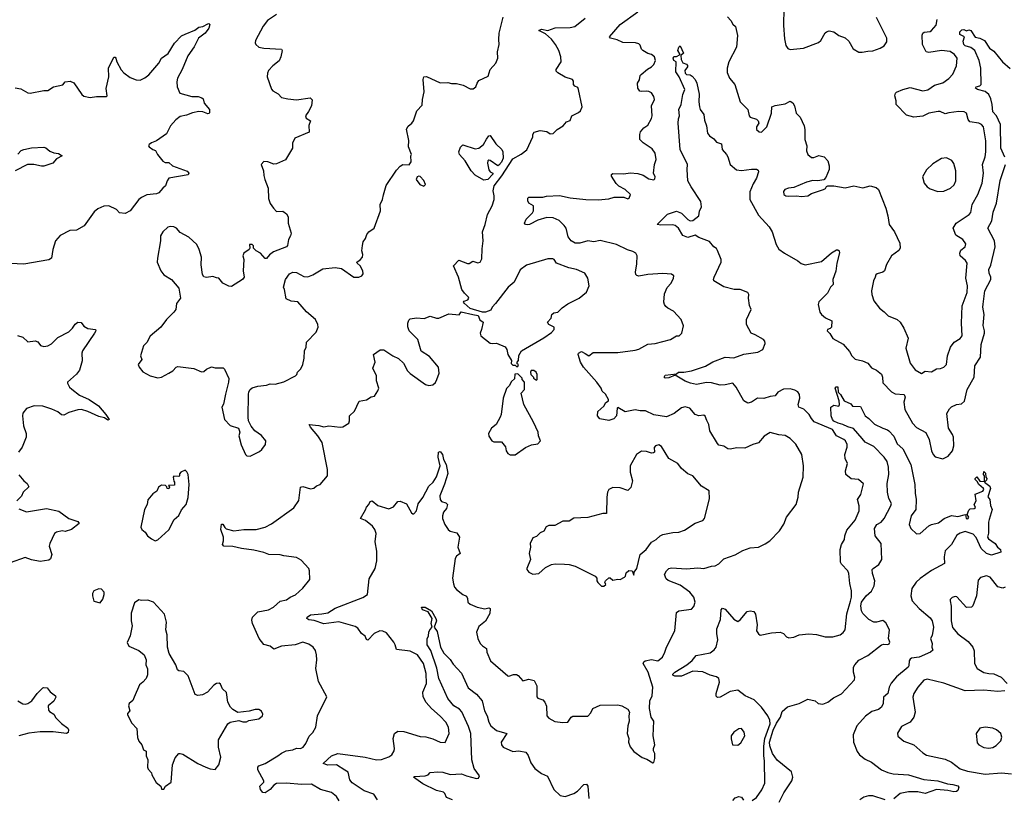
# Model space of a CAD drawing. Extents: x 2057697 to 2160550, y 827490 to 1016834.
# Tile 325 of 509: x 2132031 to 2139908, y 938257 to 944482. Entities that reach past the tile are written whole.
import ezdxf

# ---------------------------------------------------------------- set-up
doc = ezdxf.new("R2010")
doc.units = 0

msp = doc.modelspace()

# ---------------------------------------------------------------- linework, layer by layer
at = {"layer": '0CON20XD'}
for points in [[(2134085, 944524.2), (2134014.5, 944475.5), (2133977.9, 944432.1), (2133916.2, 944315), (2133913.6, 944296.4), (2133918.8, 944285), (2133945, 944262), (2133984.3, 944254.3), (2134125, 944246), (2134131.2, 944235), (2134120, 944185), (2134105.6, 944154.4), (2134055, 944112.5), (2134022.5, 944075), (2134013.3, 944055), (2134010, 944025), (2134046.4, 943926.4), (2134055, 943913.3), (2134099.3, 943889.3), (2134125, 943861.2), (2134175, 943848.8), (2134245, 943842.5), (2134355, 943858.8), (2134370.7, 943840.7), (2134366.2, 943795), (2134342.3, 943747.7), (2134317.5, 943715), (2134322.5, 943695), (2134357.5, 943675), (2134343.9, 943636.1), (2134345.8, 943584.2), (2134232.5, 943535), (2134213.9, 943496.1), (2134213.8, 943455), (2134157.2, 943362.8), (2134085, 943330), (2134065, 943327.5), (2134016.4, 943346.4), (2133985, 943347.5), (2133962.5, 943325), (2133982.5, 943275), (2133983, 943237), (2133991.2, 943205), (2134018, 943135), (2134022.3, 943052.3), (2134034.1, 943014.1), (2134060, 942975), (2134085, 942950), (2134135, 942952), (2134165, 942930), (2134178, 942905), (2134178.8, 942855), (2134203.3, 942775), (2134196, 942754), (2134180, 942725), (2134173.8, 942676.2), (2134163.9, 942666.1), (2134062.5, 942627.5), (2134028.3, 942601.7), (2134005, 942572.5), (2133995, 942572.5), (2133956.4, 942616.4), (2133922.5, 942635), (2133902.5, 942655), (2133900, 942675), (2133890, 942685), (2133870, 942685), (2133872.5, 942655), (2133866.7, 942645), (2133824, 942615), (2133816, 942595), (2133823.3, 942565), (2133817.5, 942475), (2133827.5, 942425), (2133812.5, 942405), (2133725, 942350), (2133705, 942352.9), (2133656.9, 942376.9), (2133625, 942416.7), (2133605, 942417.5), (2133575, 942430), (2133525, 942420), (2133505, 942427.5), (2133493.8, 942445), (2133482.3, 942522.3), (2133484, 942585), (2133467.1, 942645), (2133446.9, 942685), (2133383, 942743), (2133315, 942782), (2133285, 942816), (2133265, 942826), (2133235, 942829.2), (2133215, 942823.8), (2133175, 942786.7), (2133156.2, 942755), (2133157.5, 942715), (2133134.3, 942575.7), (2133130, 942545), (2133158.8, 942475), (2133185, 942441.2), (2133245, 942403.8), (2133303.8, 942335), (2133316.2, 942255), (2133286.1, 942213.9), (2133278.8, 942165), (2133265, 942143.3), (2133204.3, 942085.7), (2133160, 942025), (2133075, 941953.3), (2133048.3, 941901.7), (2133020, 941875), (2132997.5, 941795), (2133006.7, 941765), (2132977.5, 941725), (2132986.7, 941705), (2133016.4, 941666.4), (2133075, 941633.8), (2133135, 941618.8), (2133165, 941623.8), (2133225, 941656.2), (2133256.7, 941675), (2133282.5, 941705), (2133295, 941708.8), (2133425, 941692.5), (2133485, 941667.5), (2133505, 941670), (2133525, 941687.5), (2133565, 941707.5), (2133595, 941700), (2133657.5, 941697.5), (2133669.2, 941689.2), (2133703.9, 941613.9), (2133702.5, 941585), (2133678.3, 941488.3), (2133661.7, 941408.3), (2133647.5, 941385), (2133670, 941285), (2133715, 941237.5), (2133780, 941215), (2133792.5, 941185), (2133783.3, 941155), (2133803, 941083), (2133836.4, 941006.4), (2133847.5, 940995), (2133875, 940991.2), (2133950.5, 941029.5), (2133968.8, 941045), (2133996.7, 941085), (2134000, 941115), (2133965, 941156.7), (2133912.5, 941195), (2133883, 941233), (2133862.5, 941275), (2133857.5, 941305), (2133860, 941485), (2133865, 941507.5), (2133874.2, 941525.8), (2133891.7, 941538.3), (2133935, 941552), (2134005, 941559.2), (2134035, 941571.4), (2134075, 941569.2), (2134145, 941586), (2134236.7, 941635), (2134246.7, 941645), (2134252.5, 941665), (2134278.8, 941691.2), (2134296.2, 941725), (2134306.2, 941775), (2134308.8, 941835), (2134322, 941865), (2134326.2, 941905), (2134401.2, 941985), (2134418.8, 942025), (2134415.8, 942045.8), (2134396, 942085), (2134325.6, 942145.6), (2134255, 942227.5), (2134202.9, 942232.9), (2134161.7, 942251.7), (2134150, 942325), (2134140, 942345), (2134156.7, 942405), (2134190, 942450), (2134215, 942463.8), (2134245, 942462), (2134305, 942428.8), (2134335, 942426.7), (2134375, 942441.2), (2134455, 942490), (2134555, 942502), (2134605, 942493.8), (2134705, 942422.5), (2134745, 942423.3), (2134767.5, 942435), (2134778.3, 942451.7), (2134776, 942475), (2134755.7, 942515), (2134730, 942535), (2134726.7, 942545), (2134755, 942563.3), (2134773.8, 942585), (2134776.2, 942605), (2134768.8, 942635), (2134772.3, 942677.7), (2134777.5, 942705), (2134797, 942733), (2134806.7, 942765), (2134825, 942787.5), (2134866.7, 942815), (2134918, 942955), (2134915.8, 943005), (2134934.2, 943045), (2134942.5, 943082.5), (2134963.6, 943156.4), (2135045, 943280), (2135075, 943312), (2135095, 943323.8), (2135147, 943323), (2135161.2, 943345), (2135160, 943395), (2135166.2, 943405), (2135142, 943465), (2135144.1, 943515.9), (2135124.1, 943605.9), (2135138.3, 943631.7), (2135166.7, 943655), (2135180, 943675), (2135207.5, 943755), (2135251.7, 943798.3), (2135252.5, 943845), (2135266, 943905), (2135258.6, 944005), (2135264.4, 944025.6), (2135285, 944027.5), (2135395, 943978), (2135455, 943980.8), (2135485, 943972.5), (2135525, 943971.4), (2135579.5, 943959.5), (2135635, 943930), (2135659.3, 943930.7), (2135680, 943945), (2135690, 943975), (2135705, 943996.7), (2135778.3, 944031.7), (2135795.6, 944084.4), (2135840, 944135), (2135856.2, 944175), (2135854.3, 944225), (2135867.1, 944285), (2135862.9, 944325), (2135866.5, 944375), (2135897.6, 944502.4)], [(2136375, 938862), (2136415, 938866.2), (2136443.1, 938905), (2136455, 938912.2), (2136575, 938914.2), (2136600.3, 938939.7), (2136616.1, 938973.9), (2136675, 939001.2), (2136815, 939004), (2136847.5, 938995), (2136895, 938970), (2136909.2, 938945), (2136903.8, 938915), (2136907.7, 938872.3), (2136896.2, 938835), (2136890, 938775), (2136903.3, 938735), (2136901.2, 938705), (2136915, 938667.5), (2136945, 938630), (2137011.7, 938581.7), (2137048.3, 938568.3), (2137095, 938540), (2137105, 938542.5), (2137112.5, 938575), (2137112.5, 938615), (2137100, 938635), (2137100, 938655), (2137112.5, 938685), (2137097.5, 938755), (2137103, 938873), (2137083.3, 938905), (2137068, 938975), (2137070.8, 939035), (2137090, 939075), (2137097.1, 939145), (2137057.5, 939265), (2137019.2, 939335), (2137022.7, 939347.3), (2137035, 939357.1), (2137085, 939365.6), (2137135, 939355.8), (2137172.5, 939385), (2137192.9, 939425), (2137204.2, 939465), (2137270.8, 939595), (2137286.4, 939743.6), (2137305, 939756.2), (2137405, 939769.2), (2137425, 939791.2), (2137434.4, 939825), (2137425, 939866.2), (2137392, 939905), (2137315, 939960), (2137218.9, 939998.9), (2137201.3, 940011.3), (2137188.6, 940045), (2137205.8, 940075), (2137225, 940092.9), (2137245, 940098.9), (2137365, 940091.5), (2137455, 940098.5), (2137505, 940094.2), (2137565, 940112.5), (2137595.7, 940114.3), (2137625, 940131.2), (2137665, 940170.8), (2137755, 940202.9), (2137815, 940238), (2137875, 940260), (2137940, 940265), (2137995, 940291.2), (2138032, 940315), (2138110, 940395), (2138145, 940447.5), (2138164, 940505), (2138243.8, 940605), (2138259.2, 940665), (2138260.8, 940705), (2138299.2, 940825), (2138302.5, 940915), (2138288.8, 941005), (2138239.1, 941089.1), (2138193.3, 941135), (2138155, 941156.9), (2138105, 941161.9), (2138035, 941181.2), (2137987.5, 941152.5), (2137941.7, 941098.3), (2137895, 941086.7), (2137833, 941057), (2137768.7, 941058.7), (2137715, 941047.1), (2137695, 941050.6), (2137665, 941071.4), (2137625, 941080.6), (2137613.5, 941093.5), (2137551.8, 941195), (2137543.3, 941245), (2137528.5, 941278.5), (2137515, 941312.5), (2137505, 941321.2), (2137465, 941314.2), (2137435, 941324.3), (2137391.2, 941375), (2137355, 941388.1), (2137325, 941379.4), (2137267, 941333), (2137205, 941306.9), (2137105, 941323.8), (2137035.9, 941354.1), (2136995, 941353.8), (2136955, 941361.9), (2136875, 941345.6), (2136815, 941381.2), (2136810, 941375), (2136805.4, 941315), (2136785, 941290.9), (2136745, 941277.8), (2136671.7, 941291.7), (2136654.2, 941315), (2136655, 941350), (2136705, 941393.3), (2136718.8, 941421.2), (2136740, 941435), (2136740, 941445), (2136717.5, 941487.5), (2136691.1, 941511.1), (2136683.8, 941535), (2136647.5, 941585), (2136542, 941705), (2136516, 941745), (2136498, 941805), (2136502, 941815), (2136525, 941829.2), (2136555, 941812.5), (2136585, 941796), (2136618.1, 941821.9), (2136815, 941821.8), (2136955, 941839.1), (2136985, 941847.5), (2137055, 941887.9), (2137115, 941893.2), (2137236, 941924), (2137285, 941953.8), (2137307.5, 941955), (2137326.7, 941975), (2137340, 942035), (2137321.2, 942085), (2137261.7, 942151.7), (2137215.9, 942175.9), (2137200.5, 942190.5), (2137188.8, 942205), (2137184.2, 942224.2), (2137188.5, 942291.5), (2137210.2, 942339.8), (2137242.5, 942375), (2137262, 942415), (2137263.3, 942435), (2137245, 942448.8), (2137175, 942452.9), (2137055, 942444.4), (2136985, 942431.9), (2136967.5, 942437.5), (2136960, 942445), (2136958, 942465), (2136969.1, 942530.9), (2136969.2, 942595), (2136958.8, 942615), (2136935, 942628.6), (2136892.4, 942642.4), (2136805, 942684.4), (2136675, 942717.3), (2136625, 942706.5), (2136575, 942714.3), (2136512.5, 942695), (2136475, 942695.4), (2136442.9, 942715), (2136418.6, 942745), (2136401.4, 942815), (2136387, 942837), (2136346.1, 942876.1), (2136299.4, 942899.4), (2136248.6, 942901.4), (2136175, 942878.9), (2136110, 942845), (2136095, 942841.2), (2136076.2, 942846.2), (2136070, 942855), (2136083.6, 942886.4), (2136132.3, 942937.7), (2136140, 942955), (2136141.2, 942995), (2136105, 943016.7), (2136094.6, 943035), (2136095.5, 943054.5), (2136105, 943064.2), (2136215, 943064), (2136245, 943072.5), (2136347.9, 943077.9), (2136435, 943058), (2136560, 943045), (2136658.7, 943041.3), (2136745, 943051.4), (2136785.8, 943064.2), (2136863.9, 943063.9), (2136895, 943051.2), (2136906.7, 943055), (2136916.7, 943085), (2136875, 943126), (2136825, 943152.5), (2136803.6, 943173.6), (2136765, 943232.5), (2136764.1, 943245.9), (2136775, 943253.8), (2136865, 943249.5), (2136915, 943256.7), (2136975, 943253.5), (2137018.9, 943238.9), (2137065, 943208.8), (2137105, 943203.3), (2137110.7, 943209.3), (2137113.3, 943225), (2137102, 943255), (2137109.5, 943325), (2137121.9, 943365), (2137115.5, 943415.5), (2137090.9, 943450.9), (2137018.6, 943498.6), (2136992.5, 943525), (2136991.2, 943565), (2136998, 943585), (2137025, 943618), (2137055, 943640), (2137085, 943693.3), (2137089.4, 943715), (2137086, 943795), (2137108.6, 943845), (2137105, 943867.5), (2137085, 943896.7), (2137065, 943908.8), (2137045, 943911.2), (2137005, 943907.5), (2136991.7, 943911.7), (2136976.1, 943936.1), (2136972.5, 943975), (2136989.1, 944000.9), (2136994.2, 944035), (2137002, 944045), (2137053.2, 944086.8), (2137086, 944105), (2137104.3, 944125), (2137117.1, 944155), (2137109.2, 944185), (2137085, 944204.2), (2137055, 944211.2), (2137015.7, 944235.7), (2137005.8, 944245.8), (2136995, 944280), (2136985, 944289.2), (2136956.6, 944296.6), (2136855, 944300.9), (2136811.7, 944321.7), (2136757.5, 944335), (2136750, 944345), (2136835, 944442.9), (2136975, 944544.5)], [(2138144.3, 944574.3), (2138141.4, 944435), (2138148.3, 944328.3), (2138160, 944275), (2138175, 944252.5), (2138195, 944243.3), (2138300, 944255), (2138420.7, 944299.3), (2138440, 944315), (2138475, 944376.7), (2138485, 944386.7), (2138506.4, 944393.6), (2138545, 944386.7), (2138585, 944356.7), (2138635, 944336.2), (2138665, 944310), (2138698.8, 944248.8), (2138745, 944223.8), (2138771.7, 944221.7), (2138815, 944232), (2138855, 944232.5), (2138915, 944253.8), (2138945.8, 944274.2), (2138968.8, 944305), (2138968, 944335), (2138885, 944500)], [(2131995, 943938.8), (2132039.3, 943930.7), (2132095, 943898.8), (2132115, 943896.2), (2132225, 943916.7), (2132255, 943916.7), (2132300, 943945), (2132375, 943962.5), (2132395, 943986.2), (2132435, 943992), (2132465, 943976.7), (2132528.8, 943885), (2132545, 943872), (2132595, 943861.2), (2132645, 943868.8), (2132721.7, 943868.3), (2132730, 943875), (2132723, 943933), (2132744, 944025), (2132741.2, 944095), (2132785, 944182.5), (2132795, 944182.5), (2132800, 944175), (2132808.8, 944145), (2132841.7, 944081.7), (2132865, 944056.7), (2132915, 944021.2), (2132963, 944003), (2132995, 944000), (2133032.7, 944017.3), (2133065, 944041.2), (2133144.2, 944135), (2133165, 944173.8), (2133217.4, 944212.6), (2133268.8, 944295), (2133325.9, 944354.1), (2133355, 944366), (2133431.2, 944398.8), (2133465, 944422), (2133495, 944429.2), (2133535, 944450), (2133545, 944452.5), (2133552.5, 944445), (2133544, 944415), (2133515.5, 944374.5), (2133460.8, 944335), (2133426.9, 944265), (2133375.5, 944194.5), (2133331.4, 944085), (2133294.2, 944015), (2133287.5, 943985), (2133290, 943945), (2133312.5, 943895), (2133407.9, 943867.9), (2133457.9, 943867.9), (2133488.8, 943858.8), (2133498.6, 943848.6), (2133507.5, 943815), (2133548, 943765), (2133550.5, 943739.5), (2133547, 943733), (2133535, 943730.8), (2133495.6, 943745.6), (2133465, 943747.5), (2133412.1, 943737.9), (2133365, 943718), (2133315, 943708), (2133278.8, 943681.2), (2133235.9, 943634.1), (2133205, 943571.2), (2133126.1, 943513.9), (2133085, 943496.7), (2133067.5, 943485), (2133062.5, 943475), (2133067.5, 943465), (2133095, 943443.3), (2133116.4, 943436.4), (2133132, 943405), (2133175, 943350), (2133195, 943341.9), (2133225, 943340.8), (2133254.5, 943314.5), (2133371.8, 943271.8), (2133383.1, 943255), (2133378.7, 943241.3), (2133224.5, 943215.5), (2133210.8, 943195), (2133198, 943155), (2133174.6, 943135.4), (2133145, 943096.9), (2133125, 943089.5), (2133047.7, 943082.3), (2133005, 943060), (2132985, 943043.8), (2132913.3, 942955), (2132875, 942933.8), (2132828.3, 942938.3), (2132804.1, 942964.1), (2132745, 942993.3), (2132705, 942991.2), (2132655, 942970), (2132626.7, 942945), (2132547.5, 942835), (2132485, 942800), (2132432.3, 942797.7), (2132355, 942756.7), (2132316.7, 942715), (2132296, 942645), (2132283.9, 942576.1), (2132265, 942561.2), (2132065, 942526.4), (2131957.1, 942532.9)], [(2134298, 938665), (2134320, 938695), (2134346.8, 938753.2), (2134375, 938783.8), (2134399.2, 938825), (2134414.2, 938915), (2134488.3, 939068.3), (2134420.3, 939190.3), (2134399.2, 939295), (2134408.1, 939365), (2134405.6, 939405), (2134397.2, 939437.2), (2134377.5, 939465), (2134345, 939490), (2134295, 939504.2), (2134235, 939482.5), (2134125, 939474), (2134065, 939450), (2134034.4, 939474.4), (2133985, 939487.3), (2133946.7, 939535), (2133893.2, 939655), (2133888.5, 939681.5), (2133893.1, 939705), (2133935, 939746.9), (2134022.5, 939765), (2134060, 939785), (2134115, 939834.2), (2134165, 939843.1), (2134195, 939866), (2134237.6, 939882.4), (2134295, 939936), (2134351.2, 940005), (2134350, 940075), (2134343.3, 940095), (2134281.3, 940161.3), (2134245, 940182), (2134144.2, 940194.2), (2134113.6, 940203.6), (2134025, 940206.2), (2133985, 940222.9), (2133905, 940240.8), (2133805, 940254.3), (2133735, 940270.6), (2133665, 940272), (2133653.8, 940285), (2133662, 940315), (2133660.8, 940345), (2133638.6, 940405), (2133645, 940450), (2133655, 940447.5), (2133670.7, 940420.7), (2133682.7, 940412.7), (2133745, 940395.6), (2133825, 940405.6), (2133923.4, 940406.6), (2133995, 940425.6), (2134045, 940451.1), (2134225, 940578), (2134263.4, 940636.6), (2134277.5, 940745), (2134295, 940750), (2134358.3, 940731.7), (2134383.9, 940736.1), (2134406, 940754), (2134435, 940766.7), (2134493.8, 940835), (2134494.2, 940885), (2134450.9, 941100.9), (2134415.7, 941155), (2134356.2, 941225), (2134347.5, 941245), (2134425, 941238.1), (2134465, 941227.5), (2134505, 941235.8), (2134595, 941223.8), (2134615, 941227.5), (2134663.6, 941256.4), (2134670, 941275), (2134670, 941315), (2134708.3, 941351.7), (2134747, 941433), (2134805, 941443.8), (2134842.3, 941467.7), (2134868.3, 941471.7), (2134896, 941514), (2134903.3, 941535), (2134884.2, 941594.2), (2134886, 941635), (2134855.8, 941695), (2134873.3, 941745), (2134860, 941805), (2134915, 941842.5), (2134945, 941843.3), (2135015, 941794), (2135062.3, 941772.3), (2135102.5, 941735), (2135133.3, 941675), (2135155, 941652.5), (2135277.5, 941565), (2135305, 941556.7), (2135335, 941563.3), (2135357.3, 941582.7), (2135368.8, 941605), (2135387, 941657), (2135380, 941705), (2135309.5, 941789.5), (2135241.7, 941831.7), (2135216.1, 941926.1), (2135146.7, 941995), (2135137, 942027), (2135136.7, 942055), (2135145, 942080), (2135155, 942090), (2135205, 942097.5), (2135266.1, 942093.9), (2135315, 942112.5), (2135365, 942096.7), (2135385, 942096.7), (2135465, 942130.8), (2135547, 942123), (2135562.5, 942147.5), (2135655, 942124), (2135697.3, 942117.3), (2135712.7, 942082.7), (2135737.5, 942065), (2135726.2, 942005), (2135713.8, 941975), (2135720, 941955), (2135795, 941896.7), (2135815, 941892.5), (2135845, 941896.7), (2135915, 941866.7), (2135928.8, 941845), (2135936.7, 941805), (2135966.4, 941756.4), (2135963, 941733), (2135975, 941720), (2135995, 941720), (2136005, 941710), (2136015, 941710), (2136020, 941725), (2136011.7, 941731.7), (2136010, 941745), (2136021.7, 941758.3), (2136023.6, 941796.4), (2136044.1, 941835.9), (2136225, 941938), (2136285, 941981.2), (2136306.2, 942005), (2136305.8, 942025), (2136265, 942044.2), (2136252, 942065), (2136283.8, 942095), (2136286.7, 942125), (2136302.7, 942137.3), (2136336.7, 942145), (2136370.8, 942179.2), (2136415, 942210), (2136505.5, 942254.5), (2136565, 942303.3), (2136585.8, 942355), (2136575.6, 942415.6), (2136551.2, 942455), (2136484.2, 942485.8), (2136425, 942498.1), (2136326.2, 942536.2), (2136305.5, 942565.5), (2136295, 942570), (2136255, 942570), (2136085, 942520), (2136035, 942483.3), (2135986.2, 942385), (2135938, 942345), (2135837.9, 942212.1), (2135811.2, 942185), (2135800, 942160), (2135756.9, 942143.1), (2135733.2, 942143.2), (2135634.5, 942174.5), (2135587.5, 942215), (2135582.5, 942225), (2135587, 942233), (2135615, 942243.3), (2135623.3, 942255), (2135622, 942265), (2135588.8, 942295), (2135567.5, 942325), (2135542, 942425), (2135500, 942515), (2135545, 942560), (2135612.3, 942532.3), (2135625.9, 942534.1), (2135655, 942552.5), (2135695, 942537.5), (2135715, 942542.5), (2135728.8, 942571.2), (2135729.5, 942649.5), (2135737.5, 942715), (2135732.9, 942785), (2135755.6, 942845), (2135772.2, 942925), (2135810, 942995), (2135826, 943045), (2135827.5, 943075), (2135818, 943115), (2135825.7, 943155), (2135886.8, 943233.2), (2135975, 943371.2), (2136043.2, 943406.8), (2136087.9, 943442.1), (2136136.7, 943545), (2136136.7, 943565), (2136146, 943584), (2136195, 943595.7), (2136247.5, 943587.5), (2136275, 943571.2), (2136297.7, 943572.3), (2136330, 943605), (2136378, 943635), (2136405, 943666.7), (2136433.3, 943676.7), (2136447.5, 943715), (2136500.7, 943739.3), (2136517.5, 943755), (2136530, 943785), (2136500, 943925), (2136495, 943940), (2136472.3, 943952.3), (2136462, 943965), (2136461.2, 943991.2), (2136452.5, 944005), (2136395, 944024.2), (2136336.8, 944056.8), (2136321.4, 944071.4), (2136322, 944085), (2136361.4, 944145), (2136359.4, 944185), (2136344.4, 944235), (2136318.1, 944285), (2136286, 944326), (2136238.3, 944368.3), (2136183.3, 944395), (2136204.2, 944405.8), (2136255, 944396.7), (2136315, 944418.1), (2136435, 944420.9), (2136471.7, 944428.3), (2136555, 944494)], [(2137692.5, 944505), (2137720, 944475), (2137735, 944447.5), (2137758.3, 944428.3), (2137772.5, 944355), (2137766.4, 944263.6), (2137704.2, 944145), (2137689.2, 944095), (2137690.3, 944060.3), (2137710, 944015), (2137752.5, 943965), (2137794, 943825), (2137856.2, 943765), (2137866.2, 943715), (2137875, 943703.8), (2137925, 943686), (2137938.8, 943675), (2137943.8, 943655), (2137926.2, 943625), (2137924, 943605), (2137947.5, 943585), (2137965.7, 943584.3), (2138007.5, 943625), (2138045.8, 943735), (2138047.5, 943785), (2138075, 943796.2), (2138155, 943810), (2138195, 943830), (2138215, 943818.8), (2138228.6, 943795), (2138243.8, 943735), (2138275, 943702.5), (2138306.7, 943635), (2138312, 943605), (2138310.8, 943525), (2138327.5, 943475), (2138324.1, 943434.1), (2138335.9, 943405.9), (2138365, 943381.2), (2138385, 943380), (2138425, 943396.2), (2138465.9, 943385.9), (2138496, 943355), (2138507.5, 943315), (2138506, 943285), (2138479.5, 943220.5), (2138465, 943202.5), (2138415, 943193.8), (2138375, 943198), (2138325.6, 943184.4), (2138225, 943140), (2138180, 943135), (2138152.5, 943125), (2138141.7, 943108.3), (2138143.3, 943085), (2138160, 943075), (2138185, 943071.2), (2138245, 943073.8), (2138285, 943067.5), (2138335, 943073.8), (2138366.1, 943093.9), (2138460, 943125), (2138476.4, 943133.6), (2138485, 943150), (2138496.7, 943153.3), (2138545, 943153.3), (2138635, 943138), (2138705, 943153.8), (2138775, 943137.5), (2138835, 943154), (2138881.7, 943141.7), (2138900, 943125), (2138958.6, 942975), (2138975.9, 942914.1), (2138985.7, 942845.7), (2139028, 942785), (2139072, 942695), (2139073.8, 942655), (2139062.7, 942637.3), (2139004, 942595), (2138965.8, 942525), (2138948.8, 942475), (2138935, 942464.2), (2138889.5, 942450.5), (2138878.8, 942441.2), (2138874, 942425), (2138860, 942395), (2138846.1, 942313.9), (2138848, 942285), (2138864, 942235), (2138908, 942175), (2138947.4, 942147.4), (2138978.8, 942115), (2139050, 942085), (2139074.4, 942064.4), (2139104.2, 942015), (2139137.5, 941935), (2139120.6, 941855), (2139155, 941736.7), (2139195, 941683.8), (2139245, 941654), (2139275, 941673.3), (2139325, 941667.5), (2139365, 941690), (2139397, 941693), (2139423.3, 941705), (2139444.2, 941725.8), (2139453.1, 941795), (2139477.1, 941865), (2139507.5, 941905), (2139555.5, 941934.5), (2139571.4, 941955), (2139565.5, 942055), (2139571.5, 942195), (2139610.5, 942300.5)], [(2139610.5, 942300.5), (2139612.9, 942355), (2139599.6, 942415), (2139610.9, 942535), (2139598.1, 942558.1), (2139555.8, 942595), (2139552, 942615), (2139559.7, 942640.3), (2139594.4, 942665.6), (2139600.3, 942690.3), (2139574.6, 942724.6), (2139518.8, 942758.8), (2139497.8, 942815), (2139523.2, 942856.8), (2139625.9, 942924.1), (2139639.4, 942940.6), (2139649.5, 943005), (2139696.5, 943085), (2139730.5, 943175), (2139741.5, 943255), (2139734.4, 943325), (2139755.4, 943385), (2139760.8, 943425), (2139758.9, 943515), (2139740.5, 943625), (2139725.7, 943645), (2139705, 943656.2), (2139630.8, 943665), (2139618.6, 943685), (2139605.7, 943735.7), (2139586.8, 943746.8), (2139545, 943749.4), (2139465, 943738.9), (2139435, 943728.6), (2139395, 943748.8), (2139378.3, 943748.3), (2139305, 943734.2), (2139255, 943710.6), (2139185, 943702.5), (2139125, 943718), (2139042.5, 943805), (2139043.3, 943835), (2139032.9, 943875), (2139037.5, 943895), (2139046.4, 943903.6), (2139094.6, 943925.4), (2139155, 943940.5), (2139255, 943914.5), (2139295, 943920.6), (2139349.7, 943960.3), (2139415, 943977.1), (2139465, 944013.1), (2139495, 944046), (2139525.5, 944114.5), (2139530.5, 944175), (2139509.4, 944205), (2139475, 944228.5), (2139406.2, 944236.2), (2139305, 944220.5), (2139283.8, 944225), (2139254, 944285), (2139250.5, 944359.5), (2139255.9, 944374.1), (2139267.3, 944382.7), (2139315, 944387.5), (2139326, 944395), (2139361.3, 944438.7), (2139369.6, 944485)], [(2139912.6, 943382.6), (2139879.3, 943455), (2139877.2, 943645), (2139843.9, 943715), (2139814.6, 943745.4), (2139811, 943805), (2139799.9, 943849.9), (2139783.6, 943883.6), (2139755, 943907.5), (2139692, 943925), (2139676, 943935), (2139683.5, 943946.5), (2139712.5, 943955), (2139721.2, 943965), (2139719.5, 944095), (2139707.3, 944155), (2139670.8, 944235), (2139638.9, 944258.9), (2139595, 944273.8), (2139583.3, 944285), (2139578.3, 944311.7), (2139590, 944345), (2139552.5, 944365), (2139552.5, 944385), (2139568.3, 944401.7), (2139585, 944403.8), (2139605, 944393.3), (2139625, 944400.5), (2139639.4, 944395), (2139675, 944343.8), (2139712.5, 944335), (2139750, 944315), (2139788.8, 944255), (2139825, 944230), (2139892.5, 944145), (2139955, 944093.3)], [(2137890.9, 938239.1), (2137925, 938262), (2137968.9, 938325), (2137992, 938378), (2137989.6, 938555), (2137982.7, 938595), (2137984.3, 938674.3), (2137992.7, 938735), (2138033.4, 938853.4), (2138030.8, 938880.8), (2138015.4, 938915), (2137965.6, 938985), (2137905.2, 939045.2), (2137835, 939075.6), (2137775, 939121.9), (2137715, 939109.5), (2137633.3, 939065), (2137613, 939063), (2137603.1, 939073.1), (2137601.9, 939095), (2137628.1, 939185), (2137624.4, 939214.4), (2137605, 939228.1), (2137555, 939240.9), (2137495, 939268.3), (2137415, 939273), (2137325, 939232.8), (2137272.4, 939232.4), (2137255, 939240), (2137255, 939248), (2137271.9, 939265), (2137366.6, 939323.4), (2137411.6, 939358.4), (2137441.6, 939398.4), (2137555, 939420), (2137587.4, 939442.6), (2137603.5, 939465), (2137614.6, 939525), (2137607.1, 939575), (2137608.7, 939611.3), (2137636.8, 939686.8), (2137642.9, 939765), (2137654.2, 939775.8), (2137675, 939768), (2137745, 939688), (2137775, 939671.2), (2137795, 939682.5), (2137849.5, 939750.5), (2137875, 939756.7), (2137905, 939750), (2137918.3, 939728.3), (2137930, 939645), (2137926.2, 939595), (2137940.5, 939570.5), (2137955, 939561.2), (2138045, 939580.8), (2138115, 939584), (2138142.5, 939575), (2138165, 939547.5), (2138185, 939540), (2138225, 939546.2), (2138266.8, 939563.2), (2138345, 939570.8), (2138405, 939567.3), (2138475, 939548.9), (2138535, 939546.7), (2138594, 939565), (2138617.9, 939582.1), (2138634.2, 939605), (2138647.9, 939732.1), (2138677.3, 939832.7), (2138684.7, 939865), (2138684.5, 939914.5), (2138671.1, 939975), (2138664.4, 940055), (2138656.1, 940076.1), (2138605, 940128.6), (2138596.4, 940145), (2138593.5, 940245), (2138604.5, 940285.5), (2138628.8, 940325), (2138631.2, 940355), (2138648.3, 940401.7), (2138715, 940482), (2138745.8, 940555), (2138747.5, 940595), (2138734, 940645), (2138760, 940685), (2138781.2, 940771.2), (2138740, 940805), (2138682.4, 940812.4), (2138640.8, 940845), (2138636.9, 940875), (2138652.5, 940935), (2138634.6, 940974.6), (2138632.5, 941005), (2138650.6, 941065), (2138650.6, 941085), (2138636.9, 941115), (2138625, 941126.4), (2138565.5, 941155), (2138531.9, 941205), (2138386.7, 941266.7), (2138364.7, 941294.7), (2138345.6, 941325), (2138305, 941368.1), (2138264, 941385), (2138259.5, 941405), (2138271.1, 941455), (2138270, 941485), (2138257, 941507), (2138230.8, 941520.8), (2138195, 941530), (2138141.1, 941528.9), (2138095.5, 941504.5), (2138075, 941474), (2138035, 941470.4), (2137985, 941453.3), (2137933, 941457), (2137885, 941424.2), (2137855, 941415.7), (2137825, 941436), (2137763.5, 941545), (2137735, 941575.4), (2137675, 941562.3), (2137635, 941560.4), (2137565, 941578.7), (2137525, 941581.9), (2137445, 941565.5), (2137396.7, 941575), (2137355, 941592.5), (2137275, 941640), (2137225, 941618.8), (2137195, 941616.7), (2137186.7, 941625), (2137195, 941638.8), (2137285, 941650), (2137300, 941665), (2137344.5, 941664.5), (2137406, 941676), (2137518.3, 941711.7), (2137575, 941745.6), (2137675, 941784.4), (2137745, 941779.4), (2137825, 941806.9), (2137935, 941824.4), (2137977.1, 941845), (2137995, 941892.5), (2137992, 941912), (2137980.8, 941925), (2137915, 941963.3), (2137883.3, 941975), (2137846.1, 942046.1), (2137844, 942085), (2137882.5, 942165), (2137868.3, 942198.3), (2137861.2, 942255), (2137864, 942285), (2137855, 942301.2), (2137795, 942324.4), (2137746.2, 942326.2), (2137665, 942347.3), (2137584.2, 942395), (2137580, 942405), (2137586.9, 942425), (2137642.7, 942545), (2137642.7, 942565), (2137612.3, 942637.7), (2137605, 942652), (2137585, 942666), (2137548, 942708), (2137465, 942740), (2137435, 942759.2), (2137375, 942741.2), (2137335.8, 942755.8), (2137300, 942815), (2137275, 942835.7), (2137255, 942843.1), (2137158.8, 942838.8), (2137130, 942845), (2137212.4, 942927.6), (2137285, 942950.6), (2137325.4, 942935.4), (2137375, 942884.6), (2137395, 942875.5), (2137415, 942877.3), (2137464.5, 942915), (2137468.7, 942951.3), (2137485.5, 942985), (2137479.5, 943029.5), (2137401.4, 943145), (2137376.9, 943195), (2137370, 943285), (2137373.1, 943325), (2137315.8, 943445), (2137297.8, 943655), (2137300.3, 943689.7), (2137309.2, 943715), (2137303.1, 943765), (2137322.2, 943805), (2137336.2, 943885), (2137350.6, 943925), (2137306.7, 944026.7), (2137281.1, 944065), (2137282.5, 944145), (2137265, 944156), (2137258.9, 944175), (2137265, 944187.1), (2137285, 944188), (2137313.3, 944205), (2137295.7, 944235), (2137305, 944263.3), (2137315, 944272.5), (2137340.8, 944215), (2137320, 944195), (2137323.6, 944163.6), (2137335, 944137.5), (2137365, 944127.5), (2137372.5, 944115), (2137372.5, 944105), (2137352.7, 944077.3), (2137353.8, 944055), (2137365, 944044.2), (2137395, 944041.2), (2137411.7, 944031.7), (2137435, 944003.3), (2137446.7, 943975), (2137467.6, 943887.6), (2137463.8, 943825), (2137468.1, 943785), (2137474.2, 943765), (2137503.1, 943725), (2137507.9, 943677.9), (2137524, 943635), (2137534.2, 943575), (2137548.8, 943555), (2137585, 943530.8), (2137604.5, 943504.5), (2137645, 943488.6), (2137651.4, 943445), (2137684.7, 943404.7), (2137696.7, 943385), (2137715, 943324), (2137765, 943281.9), (2137805, 943276.9), (2137885, 943288), (2137926.2, 943286.2), (2137938.8, 943278.8), (2137941.2, 943265), (2137925.8, 943215), (2137898.8, 943171.2), (2137872.5, 943105), (2137871.1, 943045), (2137940.5, 942920.5), (2138025.7, 942825), (2138051.4, 942785), (2138083.8, 942683.8), (2138105, 942648.8), (2138150, 942615), (2138255.5, 942555.5), (2138282.6, 942532.6), (2138315, 942521.4), (2138445, 942550), (2138525, 942619.4), (2138565, 942642.5), (2138575, 942642.5), (2138585.5, 942635.5), (2138588.9, 942618.9), (2138566.7, 942535), (2138559.1, 942470.9), (2138535.7, 942405), (2138538, 942365), (2138516.8, 942343.2), (2138492, 942295), (2138425, 942226.7), (2138418.8, 942205), (2138431.2, 942145), (2138444.2, 942124.2), (2138477.7, 942097.7), (2138526.7, 942075), (2138525.9, 942024.1), (2138515, 942012.5), (2138492.5, 942005), (2138490, 941995), (2138512.5, 941972.5), (2138535, 941934.2), (2138618.3, 941888.3), (2138668.9, 941828.9), (2138687.1, 941795), (2138715, 941768.6), (2138774.1, 941754.1), (2138815, 941736.2), (2138845, 941698.8), (2138885, 941678.8), (2138925, 941648.8), (2138934.3, 941625), (2138935, 941580), (2139005, 941505.8), (2139035, 941491.9), (2139106, 941485), (2139115.5, 941465.5), (2139102.9, 941425), (2139113.1, 941365), (2139174.4, 941255), (2139205, 941221.9), (2139280.5, 941180.5)], [(2135745, 943200), (2135675, 943240.5), (2135643.8, 943275), (2135595.7, 943355), (2135549.4, 943405), (2135543.3, 943425), (2135556.8, 943463.2), (2135577, 943483), (2135675, 943450.6), (2135703.3, 943455), (2135741.2, 943485), (2135765, 943528), (2135785, 943553.3), (2135795, 943556.7), (2135840, 943490), (2135888.2, 943445), (2135895.3, 943425.3), (2135897.9, 943375), (2135885, 943342.2), (2135865, 943318), (2135855, 943314.4), (2135795, 943355.8), (2135785, 943358.8), (2135776.4, 943353.6), (2135773.9, 943336.1), (2135782.7, 943282.7), (2135795.7, 943265.7), (2135815.4, 943255.4), (2135816.4, 943246.4), (2135775, 943204), (2135745, 943200)], [(2132015, 943408), (2132043.6, 943436.4), (2132065, 943445.5), (2132125, 943456.9), (2132225, 943462.5), (2132238.9, 943458.9), (2132271.5, 943431.5), (2132305, 943417.5), (2132342.3, 943412.3), (2132370, 943395), (2132325, 943370), (2132295, 943336.2), (2132225, 943312.5), (2132205, 943310.8), (2132145, 943325.8), (2132094.4, 943325.6), (2131995, 943274)], [(2139375, 943110), (2139425, 943112.5), (2139476.7, 943135), (2139506.8, 943163.2), (2139520.8, 943195), (2139518.6, 943275), (2139503, 943333), (2139487.1, 943357.1), (2139445, 943378), (2139405, 943373.8), (2139335, 943331.2), (2139285, 943282.5), (2139253.8, 943225), (2139266.7, 943175), (2139291.2, 943145), (2139315, 943129.2), (2139375, 943110)], [(2139280.5, 941180.5), (2139306.9, 941125), (2139324, 941035), (2139338, 941005), (2139355, 940988), (2139415, 940970), (2139457.9, 940992.1), (2139494.4, 941035.6), (2139504.3, 941075.7), (2139500, 941145), (2139493.8, 941165), (2139460.5, 941215), (2139447.5, 941332.5), (2139468.5, 941371.5), (2139485, 941385.7), (2139525, 941404.4), (2139565, 941412.2), (2139588, 941432), (2139610, 941525), (2139666.5, 941625), (2139672.3, 941715), (2139716.7, 941785), (2139721.4, 941885), (2139747.9, 941975), (2139748.8, 941995), (2139737.6, 942037.6), (2139747.1, 942125), (2139735.3, 942185), (2139739.1, 942209.1), (2139752.8, 942315), (2139798.9, 942405), (2139799.5, 942425), (2139786.9, 942455), (2139784.3, 942485), (2139800.5, 942519.5), (2139835.8, 942665), (2139830.4, 942715), (2139774.5, 942815), (2139806.7, 942873.3), (2139817.3, 942942.7), (2139845.6, 943015), (2139873.7, 943196.3), (2139917.5, 943325)], [(2135265, 943152.5), (2135277.5, 943165), (2135265, 943197.5), (2135235, 943227.5), (2135225, 943232.5), (2135210, 943225), (2135202.5, 943205), (2135232.5, 943165), (2135265, 943152.5)], [(2132013.6, 941956.4), (2132055, 941943.3), (2132095, 941906.2), (2132155.8, 941915.8), (2132175.8, 941905.8), (2132198, 941878), (2132225, 941869.2), (2132255, 941875.7), (2132285, 941891.9), (2132335, 941940.8), (2132425, 941986), (2132454, 942015), (2132475, 942048.8), (2132495, 942064), (2132522.3, 942062.3), (2132545, 942032.5), (2132575, 942013.3), (2132637.5, 942005), (2132638.8, 941995), (2132628, 941975), (2132534.3, 941835), (2132529.2, 941815), (2132530, 941755), (2132509.7, 941680.3), (2132485, 941648.8), (2132412.5, 941585), (2132413, 941577), (2132430, 941545), (2132447.3, 941527.3), (2132510.2, 941480.2), (2132586.1, 941446.1), (2132661.2, 941395), (2132721.2, 941325), (2132746.7, 941285), (2132735, 941281.2), (2132709.1, 941299.1), (2132665, 941308.9), (2132575, 941349.5), (2132525, 941364.4), (2132495, 941363.1), (2132425, 941341.9), (2132385, 941320), (2132365, 941324.2), (2132337, 941347), (2132288.5, 941368.5), (2132215, 941392.5), (2132145.5, 941394.5), (2132085.5, 941374.5), (2132056.2, 941335), (2132052, 941315), (2132060.8, 941235), (2132082.5, 941175), (2132082.9, 941145), (2132051.2, 941065), (2132020, 941025)], [(2135955, 941002.9), (2135995, 941004.4), (2136078.3, 941061.7), (2136125, 941082.9), (2136175, 941090), (2136196.7, 941115), (2136182, 941155), (2136178.8, 941185), (2136142, 941265), (2136063.3, 941405), (2136042.5, 941495), (2136070, 941525), (2136070, 941585), (2136050, 941605), (2136050, 941615), (2136015, 941650), (2135991.7, 941648.3), (2135988.3, 941611.7), (2135965, 941590), (2135947.5, 941555), (2135926.4, 941533.6), (2135898.8, 941455), (2135881.2, 941325), (2135873.8, 941305), (2135841.2, 941245), (2135805, 941217.5), (2135782.5, 941175), (2135783, 941153), (2135807.5, 941115), (2135825, 941106.7), (2135885, 941107.5), (2135916.1, 941066.1), (2135923.8, 941035), (2135936.2, 941015), (2135955, 941002.9)], [(2136165, 941600), (2136170, 941605), (2136170, 941645), (2136162.5, 941665), (2136145, 941677.5), (2136123, 941677), (2136117.5, 941665), (2136120, 941645), (2136140, 941625), (2136140, 941615), (2136165, 941600)], [(2138106.1, 938225), (2138145, 938300.6), (2138208.5, 938395), (2138216.9, 938425), (2138205, 938469.4), (2138090.9, 938560.9), (2138052.7, 938615), (2138032.8, 938675), (2138029.2, 938705), (2138058.9, 938801.1), (2138085, 938857), (2138117.4, 938905), (2138130.3, 938949.8), (2138172.6, 938987.4), (2138265.3, 939014.7), (2138335, 939050), (2138395, 939036.5), (2138418.8, 939015), (2138455, 939008.5), (2138495, 939024.7), (2138540.7, 939059.3), (2138605, 939091.8), (2138708.1, 939205), (2138711.5, 939225), (2138700, 939265), (2138700.8, 939305), (2138710.8, 939325), (2138745, 939362.5), (2138815, 939398.6), (2138925, 939483.8), (2138945, 939490), (2138975, 939486.4), (2138987.8, 939492.2), (2138991.2, 939505), (2138980.8, 939535), (2138990.3, 939605), (2138960.2, 939660.2), (2138935, 939677.1), (2138885, 939664.6), (2138865, 939666), (2138825, 939686.4), (2138804.2, 939705), (2138776.4, 939735), (2138766.5, 939755), (2138760.5, 939795), (2138764.3, 939825), (2138803.1, 939875), (2138846.1, 939913.9), (2138867.3, 939955), (2138872.9, 939995), (2138853.1, 940055), (2138851.5, 940085), (2138857.5, 940095), (2138903.6, 940125), (2138926.9, 940165), (2138921.2, 940295), (2138875, 940354.6), (2138869.6, 940415), (2138888.4, 940445), (2138922.7, 940465), (2138947.3, 940492.7), (2139000.6, 940595), (2139005.5, 940615), (2138984.5, 940654.5), (2138972.9, 940705), (2138970.9, 940775), (2138984.1, 940845), (2138981.2, 940905), (2138969.2, 940949.2), (2138945.3, 940985.3), (2138865, 941070.8), (2138795, 941104.2), (2138769.4, 941135), (2138702.4, 941212.4), (2138655, 941226.4), (2138616.9, 941246.9), (2138578, 941255), (2138545, 941271.5), (2138532.2, 941285), (2138522.2, 941315), (2138520, 941385), (2138545, 941400), (2138585, 941392.5), (2138590, 941405), (2138586.4, 941433.6), (2138554, 941535), (2138562, 941548), (2138576.4, 941546.4), (2138578, 941505), (2138597.5, 941485), (2138626.7, 941435), (2138680, 941410), (2138693, 941393), (2138758.3, 941388.3), (2138794.3, 941314.3), (2138825, 941294), (2138868, 941248), (2138935, 941216), (2138974.2, 941204.2), (2138985, 941193.8), (2139022.6, 941152.6), (2139050.9, 941090.9), (2139095, 941050.8), (2139159.2, 940925), (2139193.1, 940765), (2139194.7, 940695.3), (2139201.2, 940645), (2139199.2, 940565), (2139161.8, 940515), (2139146, 940445), (2139159.2, 940415), (2139205, 940371.2), (2139235, 940374), (2139304.7, 940435.3), (2139325, 940446.4), (2139380.7, 940459.3), (2139425.8, 940495), (2139485, 940516.8), (2139535, 940509.2), (2139596.7, 940526.7), (2139603.3, 940495), (2139615, 940492.5), (2139622.5, 940505), (2139610, 940525), (2139625, 940560), (2139635, 940570), (2139667, 940573), (2139677, 940583), (2139667.5, 940605), (2139682.5, 940635), (2139675, 940687.5), (2139735, 940712.5), (2139742.5, 940725), (2139740, 940735), (2139702.5, 940765), (2139690, 940790), (2139673.3, 940805), (2139673.8, 940815), (2139687, 940827), (2139713, 940793), (2139750, 940790), (2139750, 940835), (2139740, 940845), (2139745, 940870), (2139757, 940857), (2139760, 940825), (2139767.5, 940815), (2139765, 940800), (2139750, 940785), (2139791.7, 940751.7), (2139798, 940735), (2139777, 940667), (2139792.5, 940645), (2139797, 940597), (2139810, 940565), (2139786.1, 940486.1), (2139780.8, 940465), (2139782, 940378), (2139773.6, 940343.6), (2139780.7, 940330.7), (2139834, 940294), (2139853.8, 940263.8), (2139877.5, 940245), (2139880, 940225), (2139805, 940200), (2139765, 940214.7), (2139721.4, 940255), (2139682, 940342), (2139658.9, 940368.9), (2139595, 940389.5), (2139553.3, 940376.7), (2139528.2, 940361.8), (2139485, 940285.6), (2139435.6, 940235), (2139426.8, 940186.8), (2139430, 940135), (2139325, 940078.2), (2139235.8, 940014.2), (2139203.6, 939985), (2139168.1, 939935), (2139161.1, 939875), (2139170.6, 939835), (2139225.6, 939775), (2139315, 939698.5), (2139330.4, 939675), (2139341.8, 939625), (2139330.7, 939559.3), (2139318, 939535), (2139331.2, 939495), (2139327.5, 939465), (2139335, 939440), (2139317.5, 939425), (2139226.1, 939383.9), (2139165, 939376.5), (2139155, 939370), (2139145.3, 939355), (2139143.1, 939315), (2139137.3, 939305), (2139045, 939227.7), (2139002.5, 939177.5), (2138986.9, 939145), (2138975, 939093.8), (2138940.5, 939065), (2138938, 939015), (2138924.8, 938985.2), (2138902, 938968), (2138848, 938952), (2138797.4, 938912.6), (2138729.1, 938835), (2138698.2, 938765), (2138702.5, 938705), (2138731.2, 938631.2), (2138750, 938605), (2138795, 938570.6), (2138845.3, 938545.3), (2138924, 938484), (2138975, 938462.1), (2139018.6, 938451.4), (2139140, 938445), (2139265, 938406.9), (2139375, 938395.5), (2139452.1, 938372.1), (2139495, 938367.8), (2139535, 938355.8), (2139543.8, 938345), (2139535, 938320), (2139525, 938311.2), (2139505, 938308), (2139455, 938320), (2139365, 938326.2), (2139275, 938296.1), (2139215, 938308.7), (2139141.2, 938308.8), (2139075.4, 938294.6), (2139025, 938252.2)], [(2136705, 939952.5), (2136720, 939965), (2136712.5, 939985), (2136717.5, 939995), (2136745, 940020), (2136755, 940020), (2136775, 940000), (2136815, 940010), (2136835, 940007.5), (2136870, 940025), (2136877, 940033), (2136881.2, 940058.8), (2136905, 940077.5), (2136930, 940075), (2136945, 940040), (2136947.5, 940065), (2136968.8, 940095), (2136993.9, 940206.1), (2137042.7, 940247.3), (2137085, 940303.8), (2137123, 940327), (2137155, 940356), (2137175, 940366), (2137257, 940383), (2137305, 940384.3), (2137348.8, 940401.2), (2137434.1, 940455.9), (2137495, 940478.8), (2137508.8, 940495), (2137549.3, 940650.7), (2137546.7, 940715), (2137485, 940752), (2137415.6, 940835.6), (2137375, 940852), (2137325.8, 940895), (2137295, 940934.2), (2137225, 940974), (2137165, 941069.2), (2137145, 941082), (2137115.9, 941074.1), (2137107.5, 941062.5), (2137108.8, 941025), (2137101.7, 941018.3), (2137085, 941017.5), (2137045, 941030.9), (2137005, 941031.9), (2136966, 941005), (2136913.8, 940915), (2136914.1, 940864.1), (2136934, 940795), (2136918.6, 940741.4), (2136895, 940716.7), (2136835, 940740), (2136775, 940742), (2136745, 940726.2), (2136734.4, 940705.6), (2136727.5, 940665), (2136725.9, 940534.1), (2136695, 940534), (2136575, 940501.2), (2136465, 940497.5), (2136426.4, 940473.6), (2136375, 940472.5), (2136311.7, 940438.3), (2136265, 940437.5), (2136243.6, 940426.4), (2136225, 940392.5), (2136195, 940380), (2136165, 940350), (2136135, 940340), (2136113.6, 940293.6), (2136116.7, 940265), (2136107.5, 940215), (2136116.7, 940165), (2136087.5, 940095), (2136087.5, 940085), (2136104.1, 940064.1), (2136135, 940048.8), (2136185, 940054), (2136237.7, 940102.3), (2136285, 940126.2), (2136315, 940131.2), (2136388.3, 940128.3), (2136426.1, 940126.1), (2136475, 940113.3), (2136635, 940032.5), (2136647, 940017), (2136647.5, 939995), (2136655, 939982.5), (2136685, 939953.3), (2136705, 939952.5)], [(2134894.2, 938245), (2134865, 938290.8), (2134787, 938317), (2134691.1, 938381.1), (2134671.8, 938405), (2134657.8, 938465), (2134632.4, 938482.4), (2134565, 938525.4), (2134495, 938522), (2134457.5, 938535), (2134525.8, 938595), (2134575.4, 938615.4), (2134795.5, 938585.5), (2134885, 938563.3), (2134925, 938567.8), (2134982.8, 938587.2), (2135008.6, 938605), (2135026.5, 938635), (2135030.5, 938655), (2135017.5, 938735), (2135028.8, 938775), (2135055.8, 938794.2), (2135105, 938790.6), (2135235, 938750), (2135279.1, 938749.1), (2135335, 938732.9), (2135395, 938706), (2135435, 938702.5), (2135465.7, 938774.3), (2135460.8, 938825), (2135438.6, 938865), (2135395, 938914.3), (2135325, 938976), (2135282.8, 939022.8), (2135258.8, 939068.8), (2135256.9, 939105), (2135285.4, 939174.6), (2135282.2, 939255), (2135261.8, 939335), (2135214.4, 939404.4), (2135155, 939433.1), (2135045.4, 939445.4), (2135035.6, 939485), (2135023.3, 939505), (2134965, 939578.5), (2134935.9, 939594.1), (2134912.5, 939595), (2134866.8, 939573.2), (2134815, 939520.8), (2134805, 939526.7), (2134793.3, 939553.3), (2134765, 939574.2), (2134735, 939616), (2134715, 939630), (2134585, 939666.9), (2134465, 939650.7), (2134387.1, 939677.1), (2134343.3, 939685), (2134328, 939695), (2134329.2, 939705), (2134356.2, 939725), (2134448.2, 939731.8), (2134495, 939740.9), (2134554.1, 939775.9), (2134775, 939861.2), (2134813.6, 939886.4), (2134827.2, 940012.8), (2134874.6, 940095.4), (2134887.9, 940155), (2134887.2, 940232.8), (2134873.2, 940306.8), (2134882.2, 940375), (2134872.2, 940405), (2134852.3, 940432.3), (2134797.5, 940477.5), (2134756.2, 940495), (2134797.7, 940562.3), (2134804, 940585), (2134823.8, 940606.2), (2134835, 940630), (2134850, 940635), (2134895, 940598), (2134985, 940570), (2135021.7, 940588.3), (2135055, 940630), (2135075, 940633.3), (2135125, 940610), (2135165, 940540), (2135175, 940532.5), (2135185, 940532.5), (2135205.6, 940554.4), (2135217.6, 940612.4), (2135255, 940661.9), (2135305, 940751.9), (2135339.5, 940785), (2135365, 940826), (2135394.4, 940915), (2135379.2, 940985), (2135382.2, 941025), (2135395, 941030), (2135412.5, 941005), (2135422.5, 940965), (2135441.9, 940925), (2135456.5, 940855), (2135430.5, 940769.5), (2135392.2, 940675), (2135395.8, 940645.8), (2135405, 940630), (2135439.5, 940619.5), (2135453.8, 940605), (2135446.2, 940575), (2135420.8, 940545), (2135412.9, 940515), (2135414.3, 940495), (2135432.9, 940445), (2135458.8, 940405), (2135475, 940394), (2135528.3, 940378.3), (2135548.8, 940345), (2135535.8, 940265), (2135555.6, 940215), (2135525, 940192), (2135515.7, 940175), (2135493, 940017), (2135501.1, 939971.1), (2135509.2, 939945), (2135524, 939925), (2135575, 939885.7), (2135605, 939874), (2135614.2, 939855), (2135615.8, 939825.8), (2135635, 939810), (2135690, 939785), (2135752.7, 939772.7), (2135785, 939780), (2135794, 939774), (2135792.5, 939735), (2135758.1, 939671.9), (2135705, 939630.8), (2135685.8, 939585), (2135697.1, 939535), (2135715.8, 939495), (2135732, 939475), (2135765.8, 939455), (2135768, 939425), (2135796, 939355), (2135935, 939236.7), (2135945, 939233.8), (2135982.3, 939247.7), (2136005, 939245.8), (2136018.5, 939238.5), (2136055, 939196.7), (2136105, 939208), (2136147.3, 939197.3), (2136168, 939155), (2136168, 939068), (2136176.4, 939056.4), (2136215, 939043.3), (2136231.2, 939025), (2136244.2, 938994.2), (2136248.8, 938915), (2136265, 938896.7), (2136310.9, 938870.9), (2136375, 938862)], [(2132024.2, 940844.2), (2132065, 940796.2), (2132091.2, 940775), (2132103, 940747), (2132058.8, 940705), (2132045, 940672.5), (2132007.5, 940635)], [(2133115, 940316.7), (2133135, 940323.3), (2133225, 940403.3), (2133266.7, 940485), (2133305, 940516.7), (2133326.4, 940563.6), (2133362, 940605), (2133377.7, 940662.3), (2133386.2, 940765), (2133377.5, 940845), (2133368.3, 940868.3), (2133355, 940880), (2133320, 940865), (2133308.3, 940851.7), (2133310, 940835), (2133305, 940830), (2133265, 940832.5), (2133257.5, 940825), (2133263, 940793), (2133270, 940785), (2133268.3, 940761.7), (2133221.7, 940758.3), (2133230, 940745), (2133225, 940730), (2133210, 940735), (2133208.3, 940748.3), (2133198.3, 940758.3), (2133165, 940760), (2133140, 940745), (2133128.3, 940711.7), (2133095, 940692.5), (2133056.1, 940643.9), (2133050, 940605), (2133028, 940565), (2132998.8, 940425), (2133006.7, 940405), (2133033.9, 940383.9), (2133053.8, 940355), (2133085, 940331.2), (2133115, 940316.7)], [(2132025, 940571.2), (2132085, 940546.2), (2132245, 940574), (2132345, 940552), (2132424.4, 940494.4), (2132495, 940470.8), (2132506.8, 940453.2), (2132445, 940406), (2132395, 940390), (2132370, 940395), (2132324.2, 940385.8), (2132310, 940375), (2132271.2, 940295), (2132267, 940273), (2132288, 940205), (2132278.3, 940171.7), (2132265, 940160), (2132195, 940151.2), (2132124.3, 940164.3), (2132075, 940181.2), (2131955, 940140)], [(2139915, 939944.2), (2139895, 939937.8), (2139855, 939948.6), (2139795, 940025.8), (2139764.4, 940035.6), (2139717.3, 940022.7), (2139698.3, 940001.7), (2139685.6, 939875), (2139656.2, 939795), (2139646.1, 939783.9), (2139605, 939782.5), (2139528.3, 939868.3), (2139515, 939871.2), (2139491.7, 939861.7), (2139473.9, 939846.1), (2139473.3, 939835), (2139481.7, 939791.7), (2139481.9, 939675), (2139492.4, 939622.4), (2139535, 939570.8), (2139619.6, 939509.6), (2139657.1, 939465), (2139665.5, 939435.5), (2139670, 939335), (2139691.4, 939295), (2139745, 939263.8), (2139785, 939253.8), (2139825, 939252.5), (2139883.8, 939225), (2139931.2, 939175)], [(2132675, 939820), (2132695, 939850), (2132706.7, 939885), (2132706.7, 939905), (2132685, 939930), (2132665, 939932.5), (2132625, 939916.7), (2132613.3, 939895), (2132612.5, 939875), (2132623.3, 939833.3), (2132675, 939820)], [(2133185, 938330), (2133197.5, 938355), (2133243.3, 938385), (2133254, 938525), (2133275, 938580), (2133305, 938613.8), (2133315, 938616.2), (2133335, 938608.8), (2133455, 938536.2), (2133520, 938505), (2133555, 938492.5), (2133595, 938487.5), (2133623.3, 938525), (2133638.8, 938585), (2133621.2, 938665), (2133622.5, 938725), (2133695, 938853.3), (2133715, 938866.2), (2133785, 938877.5), (2133815, 938867.5), (2133845, 938867.5), (2133865, 938877.5), (2133945, 938893.3), (2133973.3, 938915), (2133975, 938930), (2133965, 938952.5), (2133945, 938966.7), (2133915, 938966.7), (2133866.4, 938953.6), (2133775, 938942.5), (2133735, 938967.5), (2133716.7, 938985), (2133696.2, 939025), (2133685, 939102.5), (2133652.7, 939132.7), (2133638.3, 939168.3), (2133626.4, 939176.4), (2133605, 939173.3), (2133585, 939161.2), (2133533.3, 939105), (2133493.6, 939083.6), (2133455, 939077.5), (2133435, 939086.2), (2133378, 939235), (2133345, 939270), (2133305, 939276.2), (2133293.3, 939285), (2133280, 939325), (2133225.6, 939415.6), (2133214, 939465), (2133211.2, 939565), (2133200.6, 939605), (2133204, 939665), (2133188.3, 939728.3), (2133102.5, 939825), (2133055, 939840), (2133005, 939837.5), (2132985, 939842.5), (2132949.3, 939820.7), (2132923.2, 939736.8), (2132922, 939675), (2132930, 939635), (2132913.8, 939555), (2132891.2, 939501.2), (2132905, 939473.8), (2132985, 939438.6), (2133026.7, 939405), (2133043.3, 939365), (2133040, 939325), (2133053, 939293), (2133053.3, 939245), (2133042.5, 939215), (2133015.9, 939184.1), (2132990, 939165), (2132946.2, 939065), (2132935, 939037.5), (2132906.7, 939015), (2132901.2, 938995), (2132911.2, 938955), (2132892.5, 938935), (2132893.3, 938925), (2132927.7, 938857.7), (2132968.8, 938815), (2132972.7, 938742.7), (2132985, 938712.5), (2133007.5, 938685), (2133022.5, 938645), (2133042.5, 938632.5), (2133043.8, 938595), (2133056.7, 938565), (2133053.3, 938505), (2133058.3, 938488.3), (2133085, 938460), (2133087.5, 938445), (2133122, 938382), (2133160, 938355), (2133165, 938330), (2133185, 938330)], [(2135493.9, 938243.9), (2135445, 938264), (2135431.2, 938295), (2135420, 938305), (2135365, 938320), (2135255, 938372.5), (2135180, 938425), (2135189.3, 938430.7), (2135275, 938436), (2135297.5, 938445), (2135315, 938462.5), (2135375, 938468), (2135415, 938464.3), (2135475, 938446.5), (2135565, 938451.1), (2135605, 938435.7), (2135685, 938416.2), (2135702.5, 938417.5), (2135708, 938435), (2135665.3, 938495.3), (2135647.6, 938565), (2135638.8, 938775), (2135620.2, 938830.2), (2135568.7, 938948.7), (2135548.4, 938968.4), (2135504.4, 938995), (2135455.5, 939055), (2135384.8, 939215), (2135367.1, 939297.1), (2135318.7, 939438.7), (2135291.2, 939485), (2135289.3, 939530.7), (2135300, 939555), (2135303.8, 939585), (2135311.1, 939605), (2135330, 939625), (2135323.1, 939655), (2135330.6, 939695), (2135297.6, 939747.6), (2135252.7, 939762.7), (2135244.2, 939785.8), (2135275, 939784.4), (2135325.3, 939755.3), (2135360.6, 939695), (2135364.3, 939675), (2135346.2, 939625), (2135371.7, 939591.7), (2135398, 939465), (2135425, 939417.5), (2135475, 939366.7), (2135498.3, 939328.3), (2135531.2, 939295), (2135565, 939258), (2135619.5, 939139.5), (2135685, 939090), (2135729.5, 939035), (2135748, 938955), (2135771.8, 938915), (2135782.7, 938865), (2135799.5, 938835), (2135845, 938797.5), (2135926.7, 938775), (2135882.5, 938705), (2135884.2, 938685), (2135898, 938665), (2135975, 938631.9), (2136025, 938637.5), (2136078.8, 938625), (2136099.3, 938599.3), (2136121.1, 938541.1), (2136152.2, 938495), (2136205, 938455.6), (2136254.5, 938434.5), (2136305, 938326.2), (2136355, 938278.6), (2136395, 938271.9), (2136465, 938294.3), (2136494.2, 938315), (2136542.9, 938367.1), (2136565, 938368.8), (2136576, 938355), (2136584.6, 938255)], [(2139913, 939117), (2139855, 939111.1), (2139745, 939122.5), (2139595, 939116.5), (2139425, 939178.2), (2139291.7, 939208.3), (2139265, 939200), (2139215, 939146), (2139182.5, 939095), (2139176.1, 939066.1), (2139193.3, 938945), (2139183.8, 938905), (2139153.3, 938865), (2139085, 938830), (2139053.6, 938776.4), (2139055, 938752.5), (2139104.2, 938714.2), (2139185, 938684.3), (2139255, 938620), (2139285, 938602), (2139435, 938568.8), (2139485, 938544.4), (2139555, 938491.8), (2139614.2, 938474.2), (2139755, 938450), (2139885, 938459.7), (2139965, 938453.2)], [(2132015, 939036), (2132055, 939012.5), (2132075, 939009.2), (2132095, 939014.3), (2132127.5, 939035), (2132171.2, 939095), (2132215, 939138.8), (2132225, 939143.3), (2132250.7, 939140.7), (2132275, 939106.7), (2132317.5, 939075), (2132320, 939065), (2132305, 939033.3), (2132258.8, 938995), (2132261.7, 938961.7), (2132270, 938950), (2132305, 938930), (2132320.3, 938900.3), (2132365, 938853.8), (2132415, 938816.2), (2132420, 938805), (2132417.5, 938782.5), (2132403.9, 938776.1), (2132298.5, 938788.5), (2132195, 938787.3), (2132105, 938776.4), (2132025, 938755.6)], [(2137775, 938681.2), (2137798.8, 938701.2), (2137830.8, 938755), (2137826.8, 938786.8), (2137805, 938813.8), (2137785, 938811.2), (2137745, 938786.2), (2137723.8, 938755), (2137721.7, 938731.7), (2137732.5, 938685), (2137775, 938681.2)], [(2139785, 938658), (2139815, 938663.8), (2139842.3, 938677.7), (2139880, 938715), (2139886.7, 938745), (2139880, 938775), (2139844.1, 938804.1), (2139815, 938816.2), (2139755, 938826), (2139713.1, 938816.9), (2139681.2, 938775), (2139689.5, 938699.5), (2139705, 938683.3), (2139745, 938664), (2139785, 938658)], [(2134587.7, 938237.7), (2134565, 938270.6), (2134525, 938303.1), (2134438.3, 938328.3), (2134365, 938370), (2134285, 938367.6), (2134165, 938378.5), (2134085, 938374.4), (2134065, 938361.4), (2134035, 938327.5), (2133995, 938300.6), (2133975, 938304), (2133957, 938327), (2133953.1, 938355), (2133983.8, 938385), (2133983.8, 938395), (2133936, 938485), (2133936.7, 938505), (2133944.1, 938515.9), (2133995, 938534.4), (2134096.7, 938595), (2134125, 938618), (2134163.8, 938636.2), (2134215, 938644.4), (2134245, 938656.7), (2134277.5, 938655), (2134298, 938665)], [(2137735, 938240), (2137755, 938260), (2137785, 938271.2), (2137805, 938266.7), (2137821.7, 938241.7)], [(2138955, 938245.2), (2138855, 938277.7), (2138822.3, 938277.7), (2138785, 938266.9), (2138752.2, 938245)]]:
    msp.add_lwpolyline(points, dxfattribs=at)

doc.saveas('drawing.dxf')
